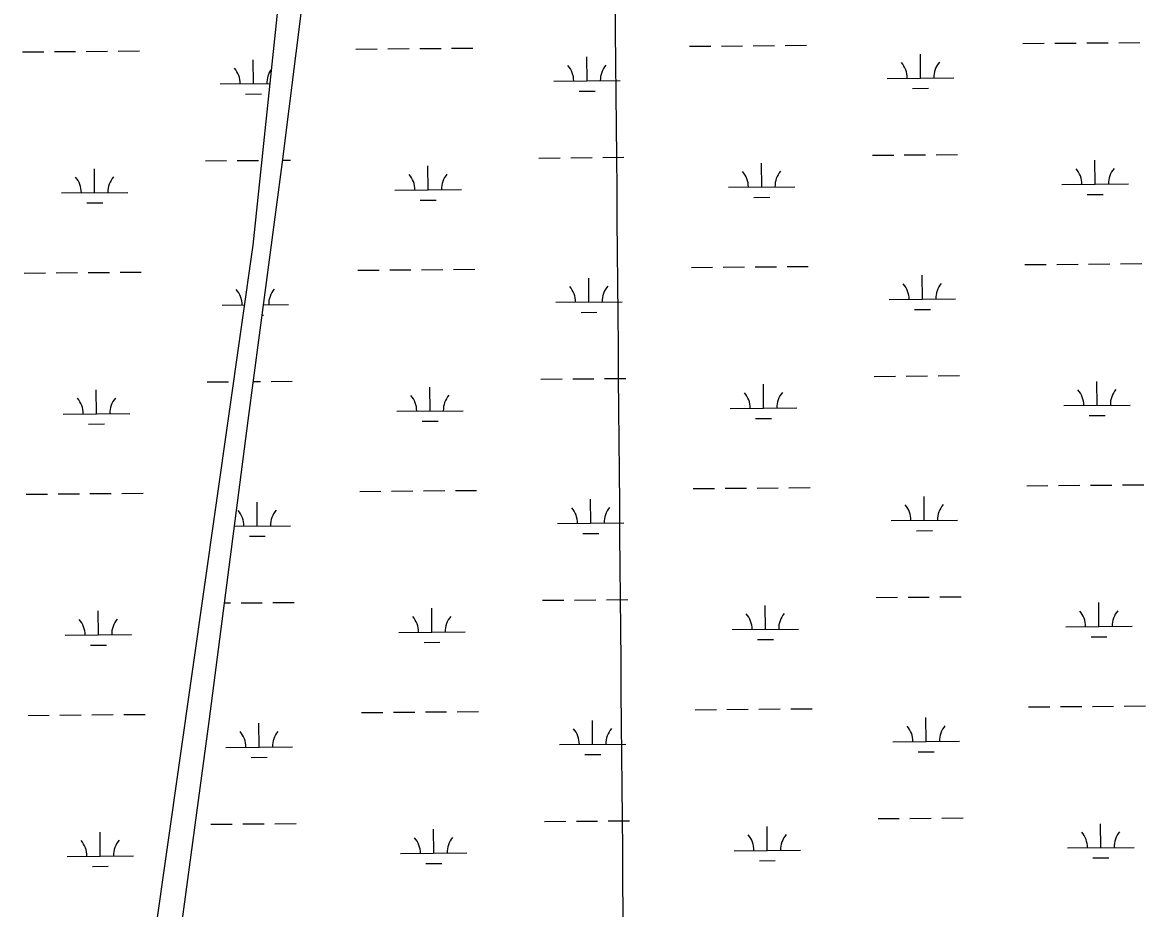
# Model space of a CAD drawing. Extents: x 3568792 to 3606828, y 529143 to 554785.
# Drawn here: x 3591257 to 3592947, y 538075 to 539408 of the extents above; entities that cross this region are included whole.
import ezdxf

# ---------------------------------------------------------------- set-up
doc = ezdxf.new("R2010")
doc.units = 0
for name, color, linetype in [('V-GRID-MAJR', 7, 'Continuous'), ('V-TOPO-SHOR', 7, 'Continuous'), ('V-WETL-SWMP', 7, 'Continuous')]:
    doc.layers.add(name, color=color, linetype=linetype)

msp = doc.modelspace()

# ---------------------------------------------------------------- linework, layer by layer
at = {"layer": 'V-GRID-MAJR'}
msp.add_spline([(3592189.876, 534709.392), (3592137.8910000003, 540767.1), (3592085.88, 546827.892), (3592033.8680000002, 552888.7), (3592033.842, 552891.768)], degree=3, dxfattribs=at)
at = {"layer": 'V-TOPO-SHOR'}
for p, q in [((3591670.8767168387, 539714.7041358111), (3591603.5992606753, 539073.4398224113)), ((3591648.01219125, 539194.6388390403), (3591683.567672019, 539481.7532717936)), ((3591596.5749036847, 538809.5736173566), (3591648.01219125, 539194.6388390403)), ((3591603.5992606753, 539073.4398224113), (3591450.951926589, 537999.4817348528)), ((3591538.042701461, 538356.6454889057), (3591596.5749036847, 538809.5736173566)), ((3591485.465083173, 537968.258905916), (3591538.042701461, 538356.6454889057))]:
    msp.add_line(p, q, dxfattribs=at)
at = {"layer": 'V-WETL-SWMP'}
for p, q in [((3591670.8767168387, 539714.7041358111), (3591603.5992606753, 539073.4398224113)), ((3591648.01219125, 539194.6388390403), (3591683.567672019, 539481.7532717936)), ((3592356.741397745, 539373.279689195), (3592388.740226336, 539373.5496373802)), ((3592404.739640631, 539373.6846114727), (3592436.73846922, 539373.9545596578)), ((3592762.6345388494, 539376.7038806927), (3592794.6333674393, 539376.9738288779)), ((3592810.6327817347, 539377.1088029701), (3592842.6316103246, 539377.3787511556)), ((3592858.631024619, 539377.5137252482), (3592890.6298532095, 539377.7836734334)), ((3592906.629267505, 539377.9186475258), (3592938.6280960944, 539378.188595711)), ((3591256.965658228, 539364.0017725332), (3591288.9644868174, 539364.2717207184)), ((3591304.963901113, 539364.4066948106), (3591336.962729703, 539364.676642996)), ((3591352.9621439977, 539364.8116170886), (3591384.9609725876, 539365.0815652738)), ((3591400.960386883, 539365.2165393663), (3591432.959215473, 539365.4864875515)), ((3591758.855285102, 539368.2358085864), (3591790.8541136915, 539368.5057567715)), ((3591806.8535279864, 539368.6407308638), (3591838.852356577, 539368.9106790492)), ((3591854.851770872, 539369.0456531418), (3591886.8505994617, 539369.315601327)), ((3591902.8500137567, 539369.4505754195), (3591934.8488423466, 539369.7205236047)), ((3592260.744911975, 539372.4698446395), (3592292.743740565, 539372.7397928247)), ((3592308.7431548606, 539372.874766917), (3592340.7419834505, 539373.1447151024)), ((3592608.476362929, 539324.6596274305), (3592608.1725920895, 539360.6583032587)), ((3591604.697109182, 539316.1915553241), (3591604.3933383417, 539352.1902311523)), ((3592106.586736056, 539320.4255913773), (3592106.282965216, 539356.4242672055)), ((3592558.478193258, 539324.2378333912), (3592658.474532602, 539325.0814214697)), ((3591554.6989395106, 539315.7697612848), (3591629.0888484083, 539316.3973286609)), ((3592056.5885663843, 539320.003797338), (3592156.584905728, 539320.8473854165)), ((3592596.6070102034, 539309.1279644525), (3592620.6061316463, 539309.3304255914)), ((3591592.827756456, 539300.6598923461), (3591616.826877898, 539300.8623534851)), ((3592094.7173833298, 539304.8939283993), (3592118.716504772, 539305.0963895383)), ((3592034.155447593, 539204.3785761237), (3592066.1542761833, 539204.6485243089)), ((3592082.1536904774, 539204.7834984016), (3592114.1525190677, 539205.0534465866)), ((3592130.151933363, 539205.1884206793), (3592162.1507619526, 539205.4583688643)), ((3592536.045074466, 539208.6126121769), (3592568.0439030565, 539208.8825603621)), ((3592584.0433173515, 539209.0175344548), (3592616.042145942, 539209.2874826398)), ((3592632.0415602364, 539209.4224567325), (3592664.0403888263, 539209.6924049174)), ((3591365.59971636, 539152.3069158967), (3591365.29594552, 539188.3055917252)), ((3591532.265820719, 539200.1445400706), (3591564.264649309, 539200.4144882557)), ((3591580.2640636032, 539200.5494623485), (3591612.262892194, 539200.8194105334)), ((3591596.5749036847, 538809.5736173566), (3591648.01219125, 539194.6388390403)), ((3591648.8157639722, 539201.1277774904), (3591660.2611350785, 539201.2243328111)), ((3591867.4893432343, 539156.5409519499), (3591867.185572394, 539192.5396277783)), ((3592369.3789701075, 539160.7749880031), (3592369.0751992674, 539196.7736638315)), ((3592871.2685969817, 539165.0090240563), (3592870.9648261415, 539201.0076998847)), ((3591817.491173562, 539156.1191579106), (3591917.487512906, 539156.9627459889)), ((3592319.3808004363, 539160.3531939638), (3592419.3771397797, 539161.196782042)), ((3592821.27042731, 539164.587230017), (3592921.2667666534, 539165.4308180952)), ((3591315.601546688, 539151.8851218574), (3591415.597886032, 539152.7287099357)), ((3591353.7303636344, 539136.7752529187), (3591377.729485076, 539136.9777140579)), ((3591855.619990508, 539141.0092889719), (3591879.61911195, 539141.2117501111)), ((3592357.509617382, 539145.2433250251), (3592381.508738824, 539145.4457861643)), ((3592859.3992442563, 539149.4773610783), (3592883.398365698, 539149.6798222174)), ((3591603.5992606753, 539073.4398224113), (3591450.951926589, 537999.4817348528)), ((3591761.6624229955, 539035.5730452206), (3591793.6612515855, 539035.8429934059)), ((3591809.6606658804, 539035.9779674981), (3591841.659494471, 539036.2479156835)), ((3591857.6589087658, 539036.382889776), (3591889.6577373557, 539036.6528379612)), ((3591905.6571516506, 539036.7878120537), (3591937.655980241, 539037.0577602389)), ((3592263.5520498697, 539039.8070812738), (3592295.550878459, 539040.0770294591)), ((3592311.550292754, 539040.2120035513), (3592343.5491213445, 539040.4819517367)), ((3592359.5485356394, 539040.6169258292), (3592391.5473642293, 539040.8868740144)), ((3592407.5467785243, 539041.0218481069), (3592439.545607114, 539041.2917962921)), ((3592765.441676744, 539044.0411173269), (3592797.4405053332, 539044.3110655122)), ((3592813.439919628, 539044.4460396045), (3592845.4387482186, 539044.7159877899)), ((3592861.4381625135, 539044.8509618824), (3592893.4369911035, 539045.1209100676)), ((3592909.4364053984, 539045.25588416), (3592941.4352339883, 539045.5258323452)), ((3591259.772796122, 539031.3390091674), (3591291.771624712, 539031.6089573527)), ((3591307.7710390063, 539031.743931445), (3591339.7698675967, 539032.0138796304)), ((3591355.769281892, 539032.1488537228), (3591387.768110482, 539032.418801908)), ((3591403.7675247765, 539032.5537760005), (3591435.766353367, 539032.8237241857)), ((3592109.39387395, 538987.7628280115), (3592109.09010311, 539023.7615038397)), ((3592611.2835008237, 538991.9968640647), (3592610.9797299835, 539027.9955398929)), ((3592059.3957042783, 538987.3410339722), (3592159.392043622, 538988.1846220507)), ((3592561.285331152, 538991.5750700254), (3592661.281670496, 538992.4186581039)), ((3591557.506077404, 538983.106997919), (3591590.799701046, 538983.3878692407)), ((3591617.7621651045, 538968.183798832), (3591619.634015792, 538968.1995901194)), ((3591619.8258456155, 538983.6327392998), (3591657.502416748, 538983.9505859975)), ((3592097.524521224, 538972.2311650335), (3592121.5236426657, 538972.4336261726)), ((3592599.4141480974, 538976.4652010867), (3592623.41326954, 538976.6676622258)), ((3591535.0729586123, 538867.4817767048), (3591567.0717872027, 538867.75172489)), ((3591604.388429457, 538868.0665351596), (3591615.0700300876, 538868.1566471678)), ((3591631.0694443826, 538868.2916212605), (3591663.068272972, 538868.5615694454)), ((3592036.9625854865, 538871.715812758), (3592068.961414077, 538871.9857609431)), ((3592084.9608283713, 538872.1207350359), (3592116.9596569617, 538872.3906832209)), ((3592132.9590712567, 538872.5256573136), (3592164.957899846, 538872.7956054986)), ((3592538.85221236, 538875.9498488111), (3592570.8510409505, 538876.2197969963)), ((3592586.850455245, 538876.354771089), (3592618.8492838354, 538876.624719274)), ((3592634.8486981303, 538876.7596933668), (3592666.8475267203, 538877.0296415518)), ((3592874.075734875, 538832.3462606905), (3592873.771964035, 538868.3449365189)), ((3591368.4068542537, 538819.6441525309), (3591368.1030834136, 538855.6428283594)), ((3591870.296481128, 538823.8781885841), (3591869.9927102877, 538859.8768644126)), ((3592372.1861080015, 538828.1122246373), (3592371.8823371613, 538864.1109004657)), ((3592824.077565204, 538831.9244666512), (3592924.0739045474, 538832.7680547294)), ((3591318.408684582, 538819.2223584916), (3591418.405023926, 538820.0659465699)), ((3591820.2983114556, 538823.4563945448), (3591920.2946507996, 538824.2999826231)), ((3592322.1879383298, 538827.690430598), (3592422.1842776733, 538828.5340186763)), ((3592862.20638215, 538816.8145977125), (3592886.205503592, 538817.0170588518)), ((3591356.537501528, 538804.1124895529), (3591380.53662297, 538804.3149506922)), ((3591538.042701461, 538356.6454889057), (3591596.5749036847, 538809.5736173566)), ((3591858.427128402, 538808.3465256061), (3591882.4262498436, 538808.5489867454)), ((3592360.3167552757, 538812.5805616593), (3592384.3158767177, 538812.7830227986)), ((3591262.5799340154, 538698.6762458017), (3591294.5787626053, 538698.9461939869)), ((3591310.5781769, 538699.0811680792), (3591342.57700549, 538699.3511162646)), ((3591358.5764197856, 538699.4860903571), (3591390.5752483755, 538699.7560385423)), ((3591406.57466267, 538699.8910126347), (3591438.5734912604, 538700.1609608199)), ((3591764.4695608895, 538702.9102818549), (3591796.4683894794, 538703.1802300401)), ((3591812.467803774, 538703.3152041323), (3591844.4666323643, 538703.5851523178)), ((3591860.4660466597, 538703.7201264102), (3591892.4648752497, 538703.9900745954)), ((3591908.464289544, 538704.1250486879), (3591940.4631181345, 538704.3949968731)), ((3592266.359187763, 538707.1443179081), (3592298.3580163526, 538707.4142660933)), ((3592314.357430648, 538707.5492401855), (3592346.3562592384, 538707.819188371)), ((3592362.355673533, 538707.9541624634), (3592394.354502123, 538708.2241106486)), ((3592410.3539164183, 538708.3590847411), (3592442.352745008, 538708.6290329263)), ((3592768.2488146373, 538711.3783539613), (3592800.2476432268, 538711.6483021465)), ((3592816.2470575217, 538711.7832762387), (3592848.245886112, 538712.0532244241)), ((3592864.245300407, 538712.1881985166), (3592896.244128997, 538712.4581467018)), ((3592912.243543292, 538712.5931207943), (3592944.242371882, 538712.8630689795)), ((3591610.31138497, 538650.8660285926), (3591610.0076141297, 538686.8647044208)), ((3592112.201011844, 538655.1000646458), (3592111.897241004, 538691.098740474)), ((3592614.090638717, 538659.3341006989), (3592613.786867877, 538695.3327765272)), ((3591576.027640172, 538650.5768044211), (3591660.3095546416, 538651.2878226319)), ((3592062.202842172, 538654.6782706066), (3592162.1991815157, 538655.5218586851)), ((3592564.092469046, 538658.9123066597), (3592664.08880839, 538659.7558947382)), ((3591598.4420322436, 538635.3343656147), (3591622.4411536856, 538635.5368267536)), ((3592100.3316591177, 538639.5684016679), (3592124.3307805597, 538639.7708628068)), ((3592602.2212859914, 538643.802437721), (3592626.220407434, 538644.00489886)), ((3591561.0934916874, 538535.0148459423), (3591569.8789250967, 538535.0889615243)), ((3591585.878339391, 538535.223935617), (3591617.877167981, 538535.493883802)), ((3591633.8765822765, 538535.6288578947), (3591665.8754108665, 538535.8988060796)), ((3592039.76972338, 538539.0530493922), (3592071.7685519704, 538539.3229975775)), ((3592087.7679662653, 538539.4579716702), (3592119.7667948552, 538539.7279198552)), ((3592135.76620915, 538539.8628939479), (3592167.76503774, 538540.1328421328)), ((3592374.9932458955, 538495.4494612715), (3592374.6894750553, 538531.4481371)), ((3592541.659350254, 538543.2870854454), (3592573.6581788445, 538543.5570336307)), ((3592589.657593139, 538543.6920077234), (3592621.6564217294, 538543.9619559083)), ((3592637.6558360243, 538544.096930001), (3592669.654664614, 538544.366878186)), ((3592876.8828727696, 538499.6834973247), (3592876.5791019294, 538535.6821731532)), ((3591371.2139921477, 538486.9813891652), (3591370.910221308, 538522.9800649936)), ((3591873.1036190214, 538491.2154252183), (3591872.7998481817, 538527.2141010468)), ((3592324.9950762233, 538495.0276672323), (3592424.9914155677, 538495.8712553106)), ((3592826.8847030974, 538499.2617032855), (3592926.8810424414, 538500.1052913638)), ((3591321.215822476, 538486.559595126), (3591421.2121618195, 538487.4031832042)), ((3591823.10544935, 538490.7936311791), (3591923.1017886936, 538491.6372192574)), ((3592363.1238931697, 538479.9177982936), (3592387.123014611, 538480.1202594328)), ((3592865.0135200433, 538484.1518343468), (3592889.0126414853, 538484.354295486)), ((3591359.3446394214, 538471.4497261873), (3591383.343760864, 538471.6521873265)), ((3591861.2342662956, 538475.6837622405), (3591885.233387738, 538475.8862233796)), ((3592771.055952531, 538378.7155905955), (3592803.0547811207, 538378.9855387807)), ((3592819.0541954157, 538379.1205128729), (3592851.053024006, 538379.3904610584)), ((3592867.052438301, 538379.5254351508), (3592899.051266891, 538379.795383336)), ((3592915.050681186, 538379.9303574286), (3592947.0495097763, 538380.2003056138)), ((3591265.387071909, 538366.013482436), (3591297.3859004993, 538366.2834306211)), ((3591313.3853147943, 538366.4184047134), (3591345.384143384, 538366.6883528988)), ((3591361.383557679, 538366.8233269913), (3591393.3823862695, 538367.0932751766)), ((3591409.3818005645, 538367.2282492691), (3591441.3806291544, 538367.4981974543)), ((3591767.276698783, 538370.2475184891), (3591799.2755273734, 538370.5174666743)), ((3591815.274941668, 538370.6524407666), (3591847.273770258, 538370.922388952)), ((3591863.2731845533, 538371.0573630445), (3591895.2720131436, 538371.3273112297)), ((3591911.271427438, 538371.4622853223), (3591943.270256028, 538371.7322335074)), ((3592269.166325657, 538374.4815545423), (3592301.165154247, 538374.7515027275)), ((3592317.1645685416, 538374.8864768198), (3592349.163397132, 538375.1564250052)), ((3592365.1628114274, 538375.2913990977), (3592397.1616400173, 538375.5613472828)), ((3592413.161054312, 538375.6963213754), (3592445.159882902, 538375.9662695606)), ((3592616.8977766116, 538326.6713373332), (3592616.5940057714, 538362.6700131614)), ((3591485.465083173, 537968.258905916), (3591538.042701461, 538356.6454889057)), ((3591613.1185228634, 538318.2032652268), (3591612.8147520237, 538354.201941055)), ((3592115.0081497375, 538322.43730128), (3592114.704378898, 538358.4359771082)), ((3592566.8996069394, 538326.249543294), (3592666.8959462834, 538327.0931313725)), ((3591563.1203531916, 538317.7814711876), (3591663.1166925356, 538318.6250592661)), ((3592065.0099800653, 538322.0155072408), (3592165.0063194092, 538322.8590953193)), ((3592605.0284238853, 538311.1396743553), (3592629.0275453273, 538311.3421354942)), ((3591601.2491701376, 538302.6716022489), (3591625.24829158, 538302.8740633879)), ((3592103.138797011, 538306.9056383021), (3592127.1379184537, 538307.108099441)), ((3592138.573347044, 538207.2001305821), (3592170.572175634, 538207.470078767)), ((3592544.4664881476, 538210.6243220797), (3592576.465316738, 538210.8942702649)), ((3592592.4647310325, 538211.0292443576), (3592624.463559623, 538211.2991925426)), ((3592640.462973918, 538211.4341666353), (3592672.4618025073, 538211.7041148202)), ((3591374.021130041, 538154.3186257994), (3591373.7173592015, 538190.3173016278)), ((3591540.6872344, 538202.1562499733), (3591572.68606299, 538202.4261981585)), ((3591588.685477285, 538202.5611722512), (3591620.684305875, 538202.8311204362)), ((3591636.68372017, 538202.9660945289), (3591668.68254876, 538203.2360427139)), ((3591875.9107569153, 538158.5526618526), (3591875.6069860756, 538194.551337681)), ((3592042.576861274, 538206.3902860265), (3592074.5756898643, 538206.6602342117)), ((3592090.575104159, 538206.7952083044), (3592122.5739327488, 538207.0651564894)), ((3592377.800383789, 538162.7866979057), (3592377.496612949, 538198.7853737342)), ((3592879.690010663, 538167.0207339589), (3592879.386239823, 538203.0194097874)), ((3591825.9125872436, 538158.1308678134), (3591925.908926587, 538158.9744558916)), ((3592327.8022141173, 538162.3649038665), (3592427.798553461, 538163.2084919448)), ((3592829.691840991, 538166.5989399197), (3592929.6881803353, 538167.442527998)), ((3591324.0229603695, 538153.8968317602), (3591424.0192997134, 538154.7404198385)), ((3591864.041404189, 538143.0209988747), (3591888.0405256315, 538143.2234600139)), ((3592365.931031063, 538147.2550349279), (3592389.930152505, 538147.457496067)), ((3592867.8206579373, 538151.489070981), (3592891.819779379, 538151.6915321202)), ((3591362.1517773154, 538138.7869628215), (3591386.1508987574, 538138.9894239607))]:
    msp.add_line(p, q, dxfattribs=at)
for centre, radius, start, end in [((3592051.341815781, 539320.4343542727), 35.24628790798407, 359.71152667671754, 41.255185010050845), ((3592161.8236434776, 539321.366399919), 35.24628790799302, 139.7115234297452, 181.25518176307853), ((3592553.2314426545, 539324.6683903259), 35.24628790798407, 359.71152667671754, 41.255185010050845), ((3592663.7132703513, 539325.6004359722), 35.24628790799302, 139.7115234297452, 181.25518176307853), ((3591549.4521889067, 539316.2003182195), 35.24628790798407, 359.71152667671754, 41.255185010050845), ((3591659.9340166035, 539317.1323638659), 35.24628790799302, 144.2585282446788, 181.25518176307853), ((3592816.0236767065, 539165.0177869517), 35.24628790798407, 359.71152667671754, 41.255185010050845), ((3592926.5055044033, 539165.949832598), 35.24628790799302, 139.7115234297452, 181.25518176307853), ((3591310.3547960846, 539152.3156787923), 35.24628790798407, 359.71152667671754, 41.255185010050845), ((3591420.8366237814, 539153.2477244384), 35.24628790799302, 139.7115234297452, 181.25518176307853), ((3591812.244422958, 539156.5497148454), 35.24628790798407, 359.71152667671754, 41.255185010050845), ((3591922.726250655, 539157.4817604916), 35.24628790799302, 139.7115234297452, 181.25518176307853), ((3592314.1340498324, 539160.7837508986), 35.24628790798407, 359.71152667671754, 41.255185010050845), ((3592424.615877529, 539161.7157965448), 35.24628790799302, 139.7115234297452, 181.25518176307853), ((3591552.2593268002, 538983.5375548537), 35.24628790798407, 359.71152667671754, 41.255185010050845), ((3591662.7411544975, 538984.4696005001), 35.24628790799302, 139.7115234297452, 181.25518176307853), ((3592054.1489536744, 538987.7715909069), 35.24628790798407, 359.71152667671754, 41.255185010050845), ((3592164.6307813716, 538988.7036365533), 35.24628790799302, 139.7115234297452, 181.25518176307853), ((3592556.0385805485, 538992.0056269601), 35.24628790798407, 359.71152667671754, 41.255185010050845), ((3592666.5204082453, 538992.9376726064), 35.24628790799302, 139.7115234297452, 181.25518176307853), ((3592316.941187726, 538828.1209875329), 35.24628790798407, 359.71152667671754, 41.255185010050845), ((3592427.423015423, 538829.053033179), 35.24628790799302, 139.7115234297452, 181.25518176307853), ((3592818.8308146, 538832.3550235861), 35.24628790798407, 359.71152667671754, 41.255185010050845), ((3592929.312642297, 538833.2870692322), 35.24628790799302, 139.7115234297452, 181.25518176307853), ((3591313.161933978, 538819.6529154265), 35.24628790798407, 359.71152667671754, 41.255185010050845), ((3591423.643761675, 538820.5849610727), 35.24628790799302, 139.7115234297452, 181.25518176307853), ((3591815.051560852, 538823.8869514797), 35.24628790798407, 359.71152667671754, 41.255185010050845), ((3591925.533388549, 538824.8189971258), 35.24628790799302, 139.7115234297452, 181.25518176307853), ((3592558.845718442, 538659.3428635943), 35.24628790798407, 359.71152667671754, 41.255185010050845), ((3592669.327546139, 538660.2749092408), 35.24628790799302, 139.7115234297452, 181.25518176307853), ((3591555.066464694, 538650.8747914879), 35.24628790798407, 359.71152667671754, 41.255185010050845), ((3591665.5482923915, 538651.8068371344), 35.24628790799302, 139.7115234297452, 181.25518176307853), ((3592056.956091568, 538655.1088275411), 35.24628790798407, 359.71152667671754, 41.255185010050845), ((3592167.437919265, 538656.0408731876), 35.24628790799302, 139.7115234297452, 181.25518176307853), ((3591817.8586987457, 538491.2241881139), 35.24628790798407, 359.71152667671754, 41.255185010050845), ((3591928.340526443, 538492.1562337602), 35.24628790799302, 139.7115234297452, 181.25518176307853), ((3592319.74832562, 538495.4582241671), 35.24628790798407, 359.71152667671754, 41.255185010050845), ((3592430.2301533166, 538496.3902698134), 35.24628790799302, 139.7115234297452, 181.25518176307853), ((3592821.637952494, 538499.6922602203), 35.24628790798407, 359.71152667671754, 41.255185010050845), ((3592932.1197801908, 538500.6243058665), 35.24628790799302, 139.7115234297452, 181.25518176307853), ((3591315.9690718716, 538486.9901520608), 35.24628790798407, 359.71152667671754, 41.255185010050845), ((3591426.4508995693, 538487.922197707), 35.24628790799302, 139.7115234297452, 181.25518176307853), ((3592059.7632294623, 538322.4460641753), 35.24628790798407, 359.71152667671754, 41.255185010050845), ((3592170.2450571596, 538323.3781098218), 35.24628790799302, 139.7115234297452, 181.25518176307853), ((3592561.6528563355, 538326.6801002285), 35.24628790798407, 359.71152667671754, 41.255185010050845), ((3592672.1346840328, 538327.612145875), 35.24628790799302, 139.7115234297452, 181.25518176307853), ((3591557.873602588, 538318.2120281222), 35.24628790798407, 359.71152667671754, 41.255185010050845), ((3591668.3554302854, 538319.1440737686), 35.24628790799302, 139.7115234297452, 181.25518176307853), ((3592934.9269180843, 538167.9615425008), 35.24628790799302, 139.7115234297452, 181.25518176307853), ((3591318.7762097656, 538154.327388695), 35.24628790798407, 359.71152667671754, 41.255185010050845), ((3591429.258037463, 538155.2594343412), 35.24628790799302, 139.7115234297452, 181.25518176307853), ((3591820.6658366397, 538158.5614247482), 35.24628790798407, 359.71152667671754, 41.255185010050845), ((3591931.147664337, 538159.4934703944), 35.24628790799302, 139.7115234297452, 181.25518176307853), ((3592322.5554635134, 538162.7954608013), 35.24628790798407, 359.71152667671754, 41.255185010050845), ((3592433.03729121, 538163.7275064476), 35.24628790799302, 139.7115234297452, 181.25518176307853), ((3592824.4450903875, 538167.0294968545), 35.24628790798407, 359.71152667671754, 41.255185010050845)]:
    msp.add_arc(centre, radius, start, end, dxfattribs=at)

doc.saveas('drawing.dxf')
